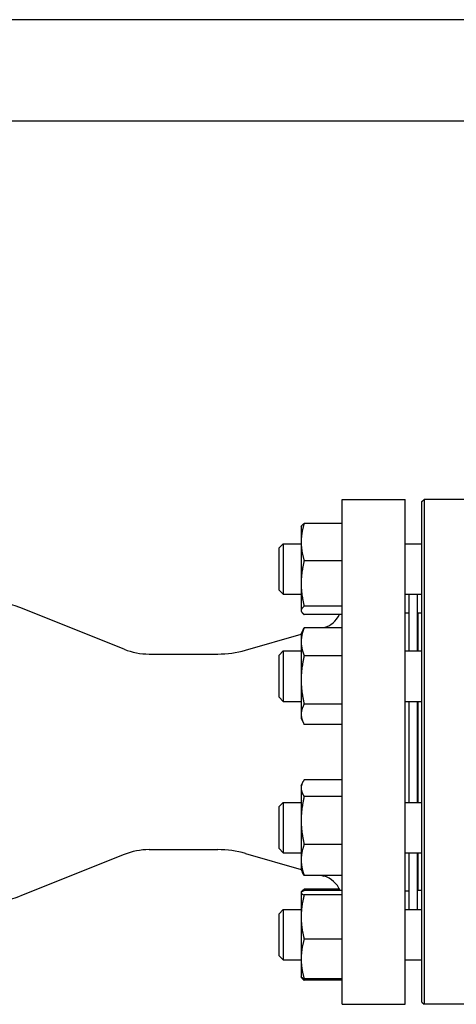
# Model space of a CAD drawing. Header units: inches. Extents: x 24 to 1128, y -58 to 748.
# Tile 478 of 656: x 579.55 to 586.04, y 356.73 to 371.36. Entities that reach past the tile are written whole.
import ezdxf

# ---------------------------------------------------------------- set-up
doc = ezdxf.new("R2010")
doc.units = ezdxf.units.IN
doc.header["$LTSCALE"] = 32
doc.header["$MEASUREMENT"] = 0
doc.layers.add('Visible (ANSI)', color=7, linetype='Continuous', lineweight=30)

msp = doc.modelspace()

# ---------------------------------------------------------------- linework, layer by layer
at = {"layer": 'Visible (ANSI)'}
for p, q in [((601.95163, 371.35867), (571.71813, 371.35867)), ((573.21813, 369.85867), (600.45163, 369.85867)), ((584.34313, 356.73367), (584.34313, 364.23367)), ((584.34313, 364.23367), (585.28063, 364.23367)), ((585.28063, 356.73367), (585.28063, 364.23367)), ((585.53063, 364.20242), (585.56188, 364.23367)), ((585.53063, 356.76492), (585.53063, 364.20242)), ((585.56188, 364.23367), (585.56188, 356.73367)), ((586.46813, 364.23367), (585.56188, 364.23367)), ((584.34313, 363.87732), (583.77972, 363.87732)), ((583.73463, 363.82488), (583.73898, 363.83419)), ((583.73463, 363.82488), (583.73463, 363.60022)), ((583.73463, 363.60022), (583.73463, 362.9844)), ((583.40563, 363.51238), (583.46813, 363.57488)), ((583.40563, 362.88738), (583.40563, 363.51238)), ((583.46813, 363.57488), (583.46813, 362.82488)), ((583.46813, 363.57488), (583.73463, 363.57488)), ((585.28063, 363.57488), (585.53063, 363.57488)), ((584.34313, 363.32312), (583.77972, 363.32312)), ((583.40563, 362.88738), (583.46813, 362.82488)), ((583.73463, 362.9844), (583.73463, 362.58406)), ((583.46813, 362.82488), (583.73463, 362.82488)), ((585.28063, 362.82488), (585.53063, 362.82488)), ((585.34313, 361.98376), (585.34313, 362.82488)), ((585.46313, 361.98376), (585.46313, 362.82488)), ((581.10236, 362.00771), (579.54805, 362.6271)), ((583.73463, 362.58406), (583.73463, 362.57488)), ((583.73463, 362.57488), (583.73898, 362.56556)), ((584.34313, 362.64568), (583.77972, 362.64568)), ((584.34313, 362.52243), (583.77972, 362.52243)), ((585.28063, 362.54617), (585.34313, 362.54617)), ((585.46313, 362.42367), (585.46813, 362.42367)), ((585.46813, 362.54367), (585.46813, 361.98376)), ((585.53063, 362.54367), (585.46813, 362.54367)), ((583.73463, 362.23376), (583.76433, 362.29744)), ((584.34313, 362.32751), (583.77972, 362.32751)), ((584.06867, 362.32751), (584.0715, 362.32832)), ((582.90828, 361.99478), (583.73463, 362.23173)), ((583.73463, 362.23376), (583.73463, 362.11968)), ((583.73463, 362.11968), (583.73463, 361.55247)), ((583.40563, 361.92126), (583.46813, 361.98376)), ((583.46813, 361.98376), (583.46813, 361.23376)), ((583.46813, 361.98376), (583.73463, 361.98376)), ((585.28063, 361.98376), (585.53063, 361.98376)), ((581.47254, 361.93667), (582.49482, 361.93667)), ((583.40563, 361.29626), (583.40563, 361.92126)), ((584.34313, 361.91185), (583.77972, 361.91185)), ((583.73463, 361.55247), (583.73463, 361.04155)), ((583.40563, 361.29626), (583.46813, 361.23376)), ((583.46813, 361.23376), (583.73463, 361.23376)), ((584.34313, 361.1931), (583.77972, 361.1931)), ((585.28063, 361.23376), (585.53063, 361.23376)), ((585.34313, 359.73358), (585.34313, 361.23376)), ((585.46313, 359.73358), (585.46313, 361.23376)), ((585.46813, 361.23376), (585.46813, 359.73358)), ((583.73463, 361.04155), (583.73463, 360.98376)), ((583.73463, 360.98376), (583.76433, 360.92008)), ((584.34313, 360.89), (583.77972, 360.89)), ((584.34313, 360.06967), (583.77972, 360.06967)), ((583.73463, 359.98358), (583.75367, 360.0244)), ((583.73463, 359.98358), (583.73463, 359.94526)), ((583.73463, 359.94526), (583.73463, 359.46532)), ((584.34313, 359.82086), (583.77972, 359.82086)), ((583.40563, 359.67108), (583.46813, 359.73358)), ((583.40563, 359.04608), (583.40563, 359.67108)), ((583.46813, 359.73358), (583.46813, 358.98358)), ((583.46813, 359.73358), (583.73463, 359.73358)), ((585.28063, 359.73358), (585.53063, 359.73358)), ((583.73463, 359.46532), (583.73463, 358.87863)), ((583.40563, 359.04608), (583.46813, 358.98358)), ((584.34313, 359.10977), (583.77972, 359.10977)), ((581.10236, 358.95963), (579.54805, 358.34023)), ((581.47254, 359.03067), (582.49482, 359.03067)), ((582.90828, 358.97256), (583.73463, 358.73561)), ((583.46813, 358.98358), (583.73463, 358.98358)), ((585.28063, 358.98358), (585.53063, 358.98358)), ((585.34313, 358.14246), (585.34313, 358.98358)), ((585.46313, 358.14246), (585.46313, 358.98358)), ((585.46813, 358.98358), (585.46813, 358.42367)), ((583.73463, 358.87863), (583.73463, 358.73358)), ((583.73463, 358.73358), (583.75367, 358.69276)), ((584.34313, 358.64749), (583.77972, 358.64749)), ((584.04192, 358.64749), (584.0715, 358.63901)), ((585.46313, 358.54367), (585.46813, 358.54367)), ((583.73463, 358.39246), (583.73582, 358.39501)), ((583.73463, 358.39246), (583.73463, 358.38992)), ((583.73463, 358.38992), (583.73463, 358.02995)), ((583.73582, 358.39501), (583.73898, 358.40178)), ((584.30421, 358.44491), (583.77972, 358.44491)), ((584.34313, 358.42242), (583.77972, 358.42242)), ((584.34313, 358.35743), (583.77972, 358.35743)), ((585.28063, 358.42117), (585.34313, 358.42117)), ((585.53063, 358.42367), (585.46813, 358.42367)), ((583.40563, 358.07996), (583.46813, 358.14246)), ((583.40563, 357.45496), (583.40563, 358.07996)), ((583.46813, 358.14246), (583.46813, 357.39246)), ((583.46813, 358.14246), (583.73463, 358.14246)), ((583.73463, 358.02995), (583.73463, 357.40749)), ((585.28063, 358.14246), (585.53063, 358.14246)), ((584.34313, 357.70247), (583.77972, 357.70247)), ((583.40563, 357.45496), (583.46813, 357.39246)), ((583.46813, 357.39246), (583.73463, 357.39246)), ((583.73463, 357.40749), (583.73463, 357.14246)), ((585.28063, 357.39246), (585.53063, 357.39246)), ((583.73463, 357.14246), (583.73582, 357.13991)), ((583.73582, 357.13991), (583.73898, 357.13315)), ((584.34313, 357.11251), (583.77972, 357.11251)), ((584.34313, 357.09002), (583.77972, 357.09002)), ((584.34313, 356.73367), (585.28063, 356.73367)), ((585.53063, 356.76492), (585.56188, 356.73367)), ((586.46813, 356.73367), (585.56188, 356.73367))]:
    msp.add_line(p, q, dxfattribs=at)
for centre, radius, start, end in [((578.99277, 361.23367), 1.5, 68.272718, 90), ((583.96813, 362.6888), 0.375, 286, 333.663552), ((581.47254, 362.93667), 1, 248.272718, 270), ((582.49482, 363.43667), 1.5, 270, 286), ((581.47254, 358.03067), 1, 90, 111.727282), ((582.49482, 357.53067), 1.5, 74, 90), ((583.96813, 358.27854), 0.375, 22.561701, 74), ((578.99277, 359.73367), 1.5, 270, 291.727282)]:
    msp.add_arc(centre, radius, start, end, dxfattribs=at)
for points, weights in [([(583.77972, 363.87732), (583.73463, 363.72882), (583.73463, 363.60022)], [1, 1.0379548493, 1]), ([(583.73898, 363.83419), (583.74838, 363.85437), (583.77972, 363.87732)], [1.01632212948, 1.02607606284, 1]), ([(583.73463, 363.60022), (583.73463, 363.47162), (583.77972, 363.32312)], [1, 1.0379548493, 1]), ([(583.77972, 363.32312), (583.73463, 363.1416), (583.73463, 362.9844)], [1, 1.0379548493, 1]), ([(583.73463, 362.9844), (583.73463, 362.8272), (583.77972, 362.64568)], [1, 1.0379548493, 1]), ([(583.77972, 362.64568), (583.73463, 362.61266), (583.73463, 362.58406)], [1, 1.0379548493, 1]), ([(583.73463, 362.58406), (583.73463, 362.55546), (583.77972, 362.52243)], [1, 1.0379548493, 1]), ([(583.77972, 362.32751), (583.73463, 362.21614), (583.73463, 362.11968)], [1, 1.0379548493, 1]), ([(583.76433, 362.29744), (583.77118, 362.31212), (583.77972, 362.32751)], [1.01139008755, 1.00697791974, 1]), ([(583.73463, 362.11968), (583.73463, 362.02323), (583.77972, 361.91185)], [1, 1.0379548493, 1]), ([(583.77972, 361.91185), (583.73463, 361.71926), (583.73463, 361.55247)], [1, 1.0379548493, 1]), ([(583.73463, 361.55247), (583.73463, 361.38569), (583.77972, 361.1931)], [1, 1.0379548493, 1]), ([(583.77972, 361.1931), (583.73463, 361.11188), (583.73463, 361.04155)], [1, 1.0379548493, 1]), ([(583.73463, 361.04155), (583.73463, 360.97122), (583.77972, 360.89)], [1, 1.0379548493, 1]), ([(583.77972, 360.06967), (583.73463, 360.003), (583.73463, 359.94526)], [1, 1.0379548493, 1]), ([(583.73463, 359.94526), (583.73463, 359.88753), (583.77972, 359.82086)], [1, 1.0379548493, 1]), ([(583.77972, 359.82086), (583.73463, 359.63033), (583.73463, 359.46532)], [1, 1.0379548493, 1]), ([(583.73463, 359.46532), (583.73463, 359.30031), (583.77972, 359.10977)], [1, 1.0379548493, 1]), ([(583.77972, 359.10977), (583.73463, 358.98591), (583.73463, 358.87863)], [1, 1.0379548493, 1]), ([(583.73463, 358.87863), (583.73463, 358.77136), (583.77972, 358.64749)], [1, 1.0379548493, 1]), ([(583.77972, 358.64749), (583.7638, 358.67104), (583.75367, 358.69276)], [1, 1.01308300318, 1.01714660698]), ([(583.77972, 358.42242), (583.73463, 358.40501), (583.73463, 358.38992)], [1, 1.0379548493, 1]), ([(583.73463, 358.38992), (583.73463, 358.37484), (583.77972, 358.35743)], [1, 1.0379548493, 1]), ([(583.77972, 358.35743), (583.73463, 358.18193), (583.73463, 358.02995)], [1, 1.0379548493, 1]), ([(583.73898, 358.40178), (583.74838, 358.42196), (583.77972, 358.44491)], [1.01632212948, 1.02607606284, 1]), ([(583.77972, 358.44491), (583.77581, 358.43203), (583.77226, 358.41943)], [1, 1.00318168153, 1.00582993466]), ([(583.73463, 358.02995), (583.73463, 357.87797), (583.77972, 357.70247)], [1, 1.0379548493, 1]), ([(583.77972, 357.70247), (583.73463, 357.54439), (583.73463, 357.40749)], [1, 1.0379548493, 1]), ([(583.73463, 357.40749), (583.73463, 357.27059), (583.77972, 357.11251)], [1, 1.0379548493, 1]), ([(583.77972, 357.11251), (583.74177, 357.12717), (583.73582, 357.13991)], [1, 1.03175918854, 1.01036859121]), ([(583.73715, 357.13759), (583.74505, 357.11541), (583.77972, 357.09002)], [1.01375847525, 1.02892942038, 1])]:
    msp.add_rational_spline(points, weights, degree=2, dxfattribs=at)

doc.saveas('drawing.dxf')
